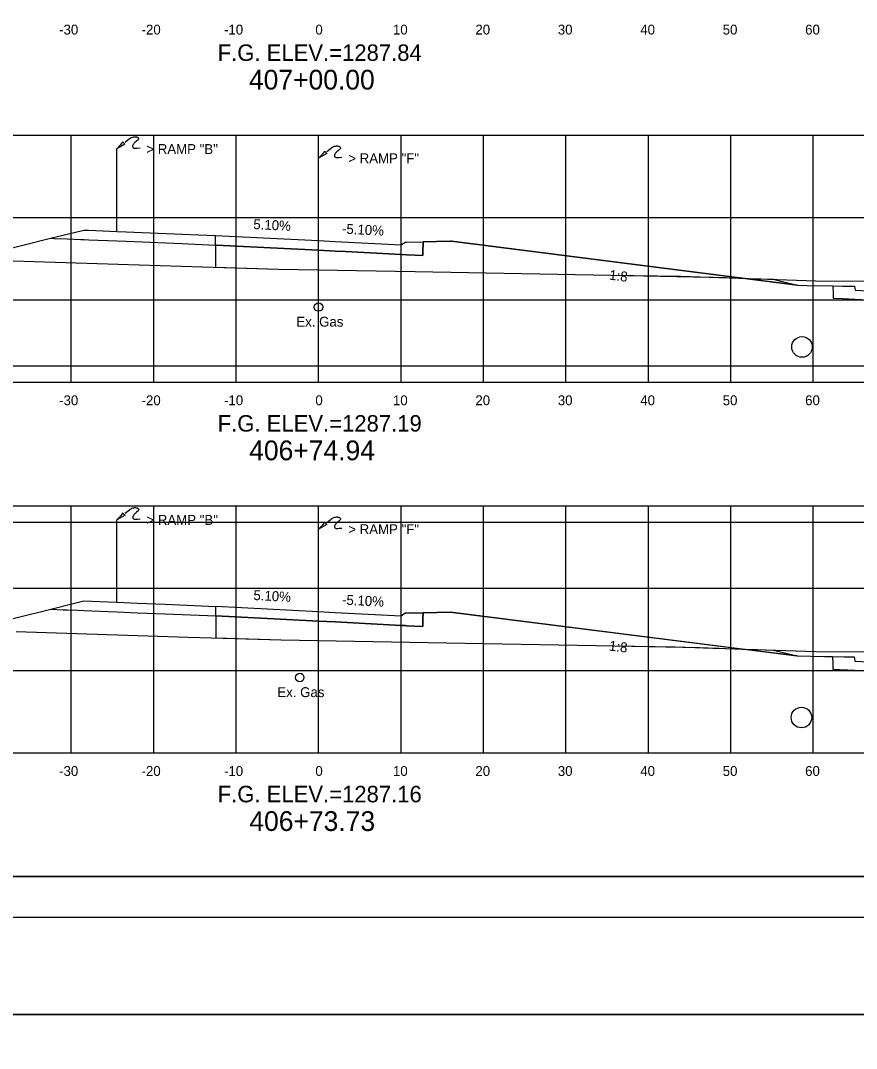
# Model space of a CAD drawing. Extents: x 2148105 to 2149976, y 144169 to 149705.
# Drawn here: x 2148377.2 to 2148478.6, y 144421 to 144545.8 of the extents above; entities that cross this region are included whole.
import ezdxf

# ---------------------------------------------------------------- set-up
doc = ezdxf.new("R2010")
doc.units = 0
for name, color, linetype in [('Bridge M-Header', 7, 'Continuous'), ('Default', 7, 'Continuous'), ('EX_Align', 7, 'Continuous'), ('INR_Tracking', 7, 'Continuous'), ('Ph1-PR-Ramp SF3 Rev-Curb', 7, 'Continuous'), ('PH1a-PR-DividingStrip', 7, 'Continuous'), ('PH1a-PR-ServRd', 7, 'Continuous'), ('PH1a-TempConn-Shld', 7, 'Continuous'), ('PH2-PR-Barrier', 7, 'Continuous'), ('PR-ApproachSlab', 7, 'Continuous'), ('PR-Dividing Strip', 7, 'Continuous'), ('PR-SHLDR-RMP-H', 7, 'Continuous'), ('PR_Align_PI', 7, 'Continuous'), ('PR_Align_Ramp_E', 7, 'Continuous'), ('PR_Align_Ramp_J', 7, 'Continuous'), ('PR_Storm_Channel', 7, 'Continuous'), ('PR_Storm_Conc_Box_PH1B', 7, 'Continuous'), ('PR_Storm_Conc_Pipe', 7, 'Continuous'), ('PR_Storm_Conc_Pipe_PH1B', 7, 'Continuous'), ('PR_Storm_Inlet_CICI_PH1B', 7, 'Continuous'), ('PR_Storm_Junction_Box_PH1A', 7, 'Continuous'), ('PR_Storm_Junction_Box_PH1B', 7, 'Continuous'), ('PR_Storm_MH_PH1B', 7, 'Continuous'), ('PR_Storm_Standard_Median_Drain_PH1B', 7, 'Continuous'), ('SURV_Benchmark', 7, 'Continuous'), ('TopCut', 7, 'Continuous'), ('TOPO_Asphalt', 7, 'Continuous'), ('TOPO_BRIDGE_Pier Cap', 7, 'Continuous')]:
    doc.layers.add(name, color=color, linetype=linetype)

# ---------------------------------------------------------------- blocks, each defined once
blk = doc.blocks.new('POINT_DISPLAY')
at = {"layer": 'Default'}
blk.add_line((0, 0), (0, 0), dxfattribs=at)

msp = doc.modelspace()

# ---------------------------------------------------------------- linework, layer by layer
at = {"layer": 'EX_Align'}
for points in [[(2148328.18, 144517.02), (2148339.97, 144513.1), (2148343.26, 144512), (2148346.06, 144512), (2148347.26, 144512), (2148349.86, 144512), (2148351.27, 144512), (2148358.53, 144513.82), (2148364.83, 144515.39), (2148370.71, 144516.86), (2148380.81, 144519.38), (2148381.26, 144519.36), (2148382.83, 144519.3), (2148384.48, 144519.23), (2148384.83, 144519.22), (2148385.47, 144519.19), (2148388.83, 144519.05), (2148389.99, 144519.01), (2148396.75, 144518.73), (2148400.83, 144518.56)], [(2148328.39, 144472.01), (2148337.21, 144469.07), (2148343.4, 144467.01), (2148345.29, 144467.01), (2148347.41, 144467.01), (2148349.09, 144467.01), (2148351.41, 144467.01), (2148355.8, 144468.11), (2148364.84, 144470.36), (2148367.38, 144471), (2148378.21, 144473.7), (2148379.56, 144474.04), (2148380.84, 144474.36), (2148382.35, 144474.29), (2148382.85, 144474.27), (2148384.13, 144474.22), (2148384.85, 144474.19), (2148386.78, 144474.11), (2148388.85, 144474.03), (2148391.34, 144473.92), (2148394.72, 144473.78), (2148399.86, 144473.57), (2148400.85, 144473.53)]]:
    msp.add_lwpolyline(points, dxfattribs=at)
at = {"layer": 'INR_Tracking'}
for points in [[(2148400.83, 144518.56), (2148400.94, 144518.56), (2148409.15, 144518.14), (2148413.3, 144517.93), (2148413.32, 144517.93), (2148413.33, 144517.93), (2148414.73, 144517.85), (2148415.32, 144517.82), (2148415.34, 144517.82), (2148416.58, 144517.76), (2148423.32, 144517.42), (2148423.33, 144517.42), (2148423.99, 144517.38), (2148425.97, 144517.28), (2148425.97, 144517.28), (2148425.97, 144517.41), (2148425.98, 144517.61), (2148425.99, 144518.96), (2148427.64, 144518.99), (2148429.32, 144519.02), (2148429.45, 144519.01), (2148471.4, 144513.68)], [(2148400.85, 144473.53), (2148400.87, 144473.53), (2148408.65, 144473.14), (2148413.32, 144472.9), (2148413.32, 144472.9), (2148415.32, 144472.8), (2148423.32, 144472.39), (2148423.88, 144472.36), (2148423.99, 144472.35), (2148425.97, 144472.25), (2148425.97, 144472.4), (2148425.98, 144472.59), (2148425.98, 144473.31), (2148425.99, 144473.93), (2148429.32, 144473.99), (2148429.32, 144473.99), (2148471.34, 144468.67), (2148471.36, 144468.67)]]:
    msp.add_lwpolyline(points, dxfattribs=at)
at = {"layer": 'Ph1-PR-Ramp SF3 Rev-Curb'}
for centre in [(2148471.96, 144506.19), (2148471.89, 144461.2)]:
    msp.add_circle(centre, 1.25, dxfattribs=at)
at = {"layer": 'PH1a-PR-ServRd'}
msp.add_lwpolyline([(2148570.82, 144441.91), (2148255.82, 144441.91), (2148255.82, 144651.91), (2148570.82, 144651.91)], close=True, dxfattribs=at)
at = {"layer": 'PH1a-TempConn-Shld'}
msp.add_line((2148263.32, 144503.91), (2148563.32, 144503.91), dxfattribs=at)
at = {"layer": 'PH2-PR-Barrier'}
for p, q in [((2148413.32, 144519.09), (2148413.32, 144529.09)), ((2148413.32, 144474.06), (2148413.32, 144484.06))]:
    msp.add_line(p, q, dxfattribs=at)
for points in [[(2148413.32, 144529.09), (2148413.84, 144529.64), (2148414.1, 144529.95), (2148414.18, 144529.78), (2148414.32, 144529.67), (2148413.32, 144529.09)], [(2148414.33, 144529.9), (2148414.69, 144530.2), (2148414.85, 144530.32), (2148414.94, 144530.4), (2148415.04, 144530.45), (2148415.14, 144530.5), (2148415.26, 144530.54), (2148415.39, 144530.57), (2148415.49, 144530.58), (2148415.57, 144530.58), (2148415.65, 144530.57), (2148415.72, 144530.56), (2148415.78, 144530.54), (2148415.83, 144530.52), (2148415.87, 144530.5), (2148415.91, 144530.46), (2148415.95, 144530.42), (2148415.98, 144530.36), (2148415.97, 144530.31), (2148415.96, 144530.27), (2148415.91, 144530.2), (2148415.72, 144530.04), (2148415.53, 144529.87), (2148415.46, 144529.8), (2148415.39, 144529.72), (2148415.33, 144529.63), (2148415.29, 144529.57), (2148415.25, 144529.48), (2148415.25, 144529.4), (2148415.27, 144529.32), (2148415.31, 144529.25), (2148415.36, 144529.21), (2148415.42, 144529.19), (2148415.53, 144529.17), (2148415.66, 144529.18), (2148415.82, 144529.2), (2148416.15, 144529.23)], [(2148414.33, 144484.87), (2148414.69, 144485.17), (2148414.85, 144485.29), (2148414.94, 144485.37), (2148415.04, 144485.42), (2148415.14, 144485.47), (2148415.26, 144485.51), (2148415.39, 144485.54), (2148415.49, 144485.55), (2148415.57, 144485.55), (2148415.65, 144485.54), (2148415.72, 144485.53), (2148415.78, 144485.51), (2148415.83, 144485.49), (2148415.87, 144485.47), (2148415.91, 144485.43), (2148415.95, 144485.39), (2148415.98, 144485.33), (2148415.97, 144485.28), (2148415.96, 144485.24), (2148415.91, 144485.17), (2148415.72, 144485.01), (2148415.53, 144484.84), (2148415.46, 144484.77), (2148415.39, 144484.69), (2148415.33, 144484.6), (2148415.29, 144484.54), (2148415.25, 144484.45), (2148415.25, 144484.37), (2148415.27, 144484.29), (2148415.31, 144484.22), (2148415.36, 144484.18), (2148415.42, 144484.16), (2148415.53, 144484.14), (2148415.66, 144484.15), (2148415.82, 144484.17), (2148416.15, 144484.2)], [(2148413.32, 144484.06), (2148413.84, 144484.61), (2148414.1, 144484.92), (2148414.18, 144484.75), (2148414.32, 144484.64), (2148413.32, 144484.06)]]:
    msp.add_lwpolyline(points, dxfattribs=at)
at = {"layer": 'PR-ApproachSlab'}
for points in [[(2148468.51, 144514.4), (2148468.92, 144514.3), (2148471.4, 144513.68), (2148472.56, 144513.66), (2148475.69, 144513.6), (2148476.87, 144513.58), (2148477.73, 144513.56), (2148477.74, 144513.56), (2148477.74, 144513.56), (2148478.01, 144513.56), (2148478.33, 144513.56), (2148478.36, 144513.32), (2148478.41, 144513.06), (2148478.41, 144513.06), (2148478.41, 144513.06), (2148483.07, 144512.84)], [(2148468.5, 144469.38), (2148468.67, 144469.34), (2148471.36, 144468.67), (2148474.73, 144468.6), (2148475.65, 144468.59), (2148477.08, 144468.56), (2148477.69, 144468.55), (2148477.7, 144468.55), (2148477.7, 144468.55), (2148478.09, 144468.55), (2148478.28, 144468.55), (2148478.31, 144468.37), (2148478.37, 144468.05), (2148478.37, 144468.05), (2148478.37, 144468.05), (2148484.19, 144467.77)]]:
    msp.add_lwpolyline(points, dxfattribs=at)
at = {"layer": 'PR-Dividing Strip'}
for p, q in [((2148388.83, 144520.22), (2148388.83, 144530.22)), ((2148388.85, 144475.19), (2148388.85, 144485.19))]:
    msp.add_line(p, q, dxfattribs=at)
for points in [[(2148389.84, 144531.03), (2148390.19, 144531.32), (2148390.36, 144531.45), (2148390.45, 144531.53), (2148390.55, 144531.58), (2148390.65, 144531.63), (2148390.77, 144531.67), (2148390.9, 144531.7), (2148390.99, 144531.7), (2148391.08, 144531.7), (2148391.16, 144531.7), (2148391.23, 144531.68), (2148391.28, 144531.67), (2148391.34, 144531.65), (2148391.38, 144531.62), (2148391.42, 144531.59), (2148391.45, 144531.55), (2148391.48, 144531.49), (2148391.48, 144531.43), (2148391.47, 144531.39), (2148391.42, 144531.32), (2148391.23, 144531.16), (2148391.04, 144531), (2148390.96, 144530.92), (2148390.9, 144530.85), (2148390.84, 144530.75), (2148390.8, 144530.69), (2148390.76, 144530.6), (2148390.76, 144530.53), (2148390.78, 144530.44), (2148390.82, 144530.37), (2148390.87, 144530.34), (2148390.93, 144530.32), (2148391.04, 144530.3), (2148391.17, 144530.31), (2148391.33, 144530.32), (2148391.66, 144530.36)], [(2148388.83, 144530.22), (2148389.35, 144530.77), (2148389.61, 144531.08), (2148389.69, 144530.91), (2148389.83, 144530.79), (2148388.83, 144530.22)], [(2148389.86, 144486), (2148390.21, 144486.3), (2148390.37, 144486.42), (2148390.47, 144486.5), (2148390.57, 144486.55), (2148390.67, 144486.6), (2148390.78, 144486.64), (2148390.92, 144486.67), (2148391.01, 144486.68), (2148391.09, 144486.68), (2148391.18, 144486.67), (2148391.25, 144486.66), (2148391.3, 144486.64), (2148391.35, 144486.62), (2148391.4, 144486.59), (2148391.43, 144486.56), (2148391.47, 144486.52), (2148391.5, 144486.46), (2148391.5, 144486.41), (2148391.49, 144486.37), (2148391.43, 144486.3), (2148391.24, 144486.14), (2148391.06, 144485.97), (2148390.98, 144485.9), (2148390.92, 144485.82), (2148390.85, 144485.73), (2148390.82, 144485.67), (2148390.78, 144485.58), (2148390.77, 144485.5), (2148390.79, 144485.42), (2148390.84, 144485.35), (2148390.88, 144485.31), (2148390.94, 144485.29), (2148391.05, 144485.27), (2148391.19, 144485.28), (2148391.34, 144485.3), (2148391.68, 144485.33)], [(2148388.85, 144485.19), (2148389.36, 144485.74), (2148389.62, 144486.05), (2148389.71, 144485.88), (2148389.85, 144485.77), (2148388.85, 144485.19)]]:
    msp.add_lwpolyline(points, dxfattribs=at)
at = {"layer": 'PR-SHLDR-RMP-H'}
for points in [[(2148468.51, 144514.4), (2148468.92, 144514.3), (2148471.4, 144513.68), (2148472.56, 144513.66), (2148475.69, 144513.6), (2148475.69, 144513.47), (2148475.7, 144513.27), (2148475.71, 144513.27), (2148475.71, 144513.27), (2148475.72, 144512.95), (2148475.74, 144512.43), (2148475.74, 144512.23), (2148475.75, 144512.1), (2148476.87, 144512.05), (2148478.41, 144511.98), (2148478.41, 144511.98), (2148478.41, 144511.98), (2148483.07, 144511.76)], [(2148468.5, 144469.38), (2148468.67, 144469.34), (2148471.36, 144468.67), (2148474.73, 144468.6), (2148475.65, 144468.59), (2148475.65, 144468.5), (2148475.66, 144468.25), (2148475.67, 144468.25), (2148475.67, 144468.25), (2148475.68, 144468.05), (2148475.7, 144467.42), (2148475.7, 144467.34), (2148475.71, 144467.09), (2148477.53, 144467), (2148478.37, 144466.96), (2148478.37, 144466.96), (2148478.37, 144466.96), (2148484.19, 144466.69)]]:
    msp.add_lwpolyline(points, dxfattribs=at)
at = {"layer": 'PR_Align_PI'}
for points in [[(2148380.81, 144519.38), (2148381.67, 144519.6), (2148384.83, 144520.38), (2148385.47, 144520.36), (2148388.83, 144520.22), (2148389.99, 144520.17), (2148396.77, 144519.89), (2148398.77, 144519.81), (2148400.83, 144519.73)], [(2148380.84, 144474.36), (2148383.56, 144475.04), (2148384.85, 144475.36), (2148386.78, 144475.28), (2148388.85, 144475.19), (2148391.34, 144475.09), (2148394.7, 144474.95), (2148400.85, 144474.69)]]:
    msp.add_lwpolyline(points, dxfattribs=at)
at = {"layer": 'PR_Align_Ramp_E'}
for points in [[(2148219.95, 144665.16), (2148579.95, 144665.16), (2148579.95, 144425.16), (2148219.95, 144425.16)], [(2148219.95, 144425.16), (2148579.95, 144425.16), (2148579.95, 144185.16), (2148219.95, 144185.16)]]:
    msp.add_lwpolyline(points, close=True, dxfattribs=at)
at = {"layer": 'PR_Align_Ramp_J'}
msp.add_lwpolyline([(2148236.32, 144656.91), (2148576.32, 144656.91), (2148576.32, 144436.91), (2148236.32, 144436.91)], close=True, dxfattribs=at)
at = {"layer": 'PR_Storm_Channel'}
for points in [[(2148400.83, 144519.73), (2148413.32, 144519.09), (2148415.32, 144518.99), (2148423.32, 144518.58), (2148423.82, 144518.92), (2148423.99, 144518.92), (2148425.99, 144518.96)], [(2148400.85, 144474.7), (2148413.32, 144474.06), (2148415.32, 144473.96), (2148423.32, 144473.55), (2148423.82, 144473.89), (2148423.99, 144473.89), (2148425.99, 144473.93)]]:
    msp.add_lwpolyline(points, dxfattribs=at)
at = {"layer": 'PR_Storm_Conc_Box_PH1B'}
for p, q in [((2148263.32, 144531.91), (2148563.32, 144531.91)), ((2148383.32, 144501.91), (2148383.32, 144531.91)), ((2148393.32, 144501.91), (2148393.32, 144531.91)), ((2148403.32, 144501.91), (2148403.32, 144531.91)), ((2148413.32, 144501.91), (2148413.32, 144531.91)), ((2148423.32, 144501.91), (2148423.32, 144531.91)), ((2148433.32, 144501.91), (2148433.32, 144531.91)), ((2148443.32, 144501.91), (2148443.32, 144531.91)), ((2148453.32, 144501.91), (2148453.32, 144531.91)), ((2148463.32, 144501.91), (2148463.32, 144531.91)), ((2148473.32, 144501.91), (2148473.32, 144531.91)), ((2148263.32, 144521.91), (2148563.32, 144521.91)), ((2148263.32, 144511.91), (2148563.32, 144511.91)), ((2148263.32, 144501.91), (2148563.32, 144501.91)), ((2148383.32, 144456.91), (2148383.32, 144486.91)), ((2148393.32, 144456.91), (2148393.32, 144486.91)), ((2148403.32, 144456.91), (2148403.32, 144486.91)), ((2148413.32, 144456.91), (2148413.32, 144486.91)), ((2148423.32, 144456.91), (2148423.32, 144486.91)), ((2148433.32, 144456.91), (2148433.32, 144486.91)), ((2148443.32, 144456.91), (2148443.32, 144486.91)), ((2148453.32, 144456.91), (2148453.32, 144486.91)), ((2148463.32, 144456.91), (2148463.32, 144486.91)), ((2148473.32, 144456.91), (2148473.32, 144486.91)), ((2148263.32, 144476.91), (2148563.32, 144476.91)), ((2148263.32, 144466.91), (2148563.32, 144466.91)), ((2148263.32, 144456.91), (2148563.32, 144456.91))]:
    msp.add_line(p, q, dxfattribs=at)
at = {"layer": 'PR_Storm_Conc_Pipe'}
for points in [[(2148400.83, 144518.56), (2148400.83, 144518.9), (2148400.83, 144519.73)], [(2148400.85, 144473.53), (2148400.85, 144473.87), (2148400.85, 144474.7)]]:
    msp.add_lwpolyline(points, dxfattribs=at)
at = {"layer": 'PR_Storm_Conc_Pipe_PH1B'}
msp.add_lwpolyline([(2148255.82, 144441.91), (2148570.82, 144441.91), (2148570.82, 144651.91), (2148255.82, 144651.91)], close=True, dxfattribs=at)
msp.add_lwpolyline([(2148255.82, 144441.91), (2148570.82, 144441.91), (2148570.82, 144651.91), (2148255.82, 144651.91)], close=True, dxfattribs=at)
at = {"layer": 'PR_Storm_Inlet_CICI_PH1B'}
for points in [[(2148376.29, 144516.65), (2148399.19, 144515.92), (2148408.44, 144515.63), (2148425.04, 144515.33), (2148448.77, 144514.91), (2148457.25, 144514.78), (2148473.65, 144514.23), (2148485.64, 144514.18), (2148496.11, 144514.01), (2148507.03, 144513.79), (2148530.19, 144513.62), (2148535.35, 144513.43), (2148541.21, 144513.36), (2148544.38, 144513.21), (2148550.65, 144513.14), (2148556.14, 144513.13), (2148558.2, 144513.11), (2148563.32, 144513.03)], [(2148376.64, 144471.64), (2148397.52, 144470.97), (2148408.77, 144470.62), (2148428.84, 144470.26), (2148449.25, 144469.9), (2148456.57, 144469.79), (2148473.63, 144469.21), (2148486.09, 144469.16), (2148494.44, 144469.02), (2148506.25, 144468.79), (2148531.23, 144468.6), (2148536.05, 144468.42), (2148541.53, 144468.36), (2148544.93, 144468.2), (2148551.65, 144468.12), (2148557.55, 144468.12), (2148558.87, 144468.1), (2148563.32, 144468.03)]]:
    msp.add_lwpolyline(points, dxfattribs=at)
at = {"layer": 'PR_Storm_Junction_Box_PH1A'}
for centre in [(2148413.32, 144511.03), (2148411.03, 144466.07)]:
    msp.add_circle(centre, 0.516, dxfattribs=at)
at = {"layer": 'PR_Storm_Standard_Median_Drain_PH1B'}
for p, q in [((2148263.32, 144501.91), (2148563.32, 144501.91)), ((2148263.32, 144456.91), (2148563.32, 144456.91))]:
    msp.add_line(p, q, dxfattribs=at)
at = {"layer": 'SURV_Benchmark'}
msp.add_line((2148263.32, 144486.91), (2148563.32, 144486.91), dxfattribs=at)
at = {"layer": 'TopCut'}
for points in [[(2148400.83, 144518.56), (2148400.83, 144515.87), (2148408.44, 144515.63), (2148425.04, 144515.33), (2148448.77, 144514.91), (2148460.7, 144514.67), (2148461.24, 144514.65), (2148461.86, 144514.63), (2148462.58, 144514.6), (2148462.77, 144514.6), (2148463.41, 144514.58), (2148464.39, 144514.54), (2148464.71, 144514.53), (2148429.45, 144519.01), (2148429.32, 144519.02), (2148427.64, 144518.99), (2148425.99, 144518.96), (2148425.98, 144517.61), (2148425.97, 144517.41), (2148425.97, 144517.28), (2148425.97, 144517.28), (2148423.99, 144517.38), (2148423.33, 144517.42), (2148423.32, 144517.42), (2148416.58, 144517.76), (2148415.34, 144517.82), (2148415.32, 144517.82), (2148414.73, 144517.85), (2148413.33, 144517.93), (2148413.32, 144517.93), (2148413.3, 144517.93), (2148409.15, 144518.14), (2148400.94, 144518.56)], [(2148400.85, 144473.53), (2148400.85, 144470.87), (2148408.77, 144470.62), (2148428.84, 144470.26), (2148449.25, 144469.9), (2148459.55, 144469.69), (2148460.02, 144469.67), (2148460.56, 144469.65), (2148461.18, 144469.63), (2148461.35, 144469.62), (2148461.9, 144469.61), (2148462.75, 144469.58), (2148463.76, 144469.54), (2148464.72, 144469.51), (2148429.32, 144473.99), (2148429.32, 144473.99), (2148425.99, 144473.93), (2148425.98, 144473.31), (2148425.98, 144472.59), (2148425.97, 144472.4), (2148425.97, 144472.25), (2148423.99, 144472.35), (2148423.88, 144472.36), (2148423.32, 144472.39), (2148415.32, 144472.8), (2148413.32, 144472.9), (2148413.32, 144472.9), (2148408.65, 144473.14), (2148400.87, 144473.53)]]:
    msp.add_lwpolyline(points, close=True, dxfattribs=at)
at = {"layer": 'TOPO_Asphalt'}
msp.add_line((2148263.32, 144484.91), (2148563.32, 144484.91), dxfattribs=at)
at = {"layer": 'TOPO_BRIDGE_Pier Cap'}
for points in [[(2148464.71, 144514.53), (2148465.56, 144514.5), (2148466.99, 144514.46), (2148468.51, 144514.4), (2148468.92, 144514.3), (2148471.4, 144513.68)], [(2148464.72, 144469.51), (2148464.99, 144469.5), (2148466.53, 144469.45), (2148468.48, 144469.38), (2148468.5, 144469.38), (2148468.67, 144469.34), (2148471.36, 144468.67), (2148471.34, 144468.67)]]:
    msp.add_lwpolyline(points, close=True, dxfattribs=at)

# ---------------------------------------------------------------- block references
at = {"layer": 'PR_Storm_Conc_Pipe_PH1B', "xscale": 10, "yscale": 10}
for p in [(2148400.83, 144519.73), (2148400.83, 144519.73), (2148415.32, 144518.99), (2148415.32, 144518.99), (2148423.32, 144518.58), (2148423.32, 144518.58), (2148400.85, 144474.7), (2148400.85, 144474.7), (2148415.32, 144473.96), (2148415.32, 144473.96), (2148423.32, 144473.55), (2148423.32, 144473.55)]:
    msp.add_blockref('POINT_DISPLAY', p, dxfattribs=at)

# ---------------------------------------------------------------- texts
at = {"layer": 'Bridge M-Header'}
for s, p in [('5.10%', (2148405.38, 144520.5)), ('-5.10%', (2148416.14, 144519.95)), ('5.10%', (2148405.39, 144475.47)), ('-5.10%', (2148416.14, 144474.92))]:
    msp.add_text(s, height=1.2, rotation=357.0804, dxfattribs=at).set_placement(p)
at = {"layer": 'PH1a-PR-DividingStrip'}
for rotation, p in [(352.7669, (2148448.52, 144514.37)), (352.7813, (2148448.5, 144469.35))]:
    msp.add_text('1:8', height=1.2, rotation=rotation, dxfattribs=at).set_placement(p)
at = {"layer": 'PH2-PR-Barrier'}
for p in [(2148416.92, 144528.49), (2148416.92, 144483.46)]:
    msp.add_text('> RAMP "F"', height=1.2, rotation=360, dxfattribs=at).set_placement(p)
at = {"layer": 'PR-Dividing Strip'}
for p in [(2148392.43, 144529.61), (2148392.44, 144484.59)]:
    msp.add_text('> RAMP "B"', height=1.2, rotation=360, dxfattribs=at).set_placement(p)
at = {"layer": 'PR_Storm_Junction_Box_PH1A'}
for p in [(2148410.62, 144508.65), (2148408.32, 144463.68)]:
    msp.add_text('Ex. Gas', height=1.2, rotation=360, dxfattribs=at).set_placement(p)
at = {"layer": 'PR_Storm_Junction_Box_PH1B'}
for s, p in [('407+00.00', (2148404.87, 144537.43)), ('406+74.94', (2148404.9, 144492.43)), ('406+73.73', (2148404.92, 144447.43))]:
    msp.add_text(s, height=2.4, dxfattribs=at).set_placement(p)
at = {"layer": 'PR_Storm_MH_PH1B'}
for s, height, p in [('-30', 1.2, (2148381.85, 144544.11)), ('-20', 1.2, (2148391.85, 144544.11)), ('-10', 1.2, (2148401.85, 144544.11)), ('0', 1.2, (2148412.93, 144544.11)), ('10', 1.2, (2148422.34, 144544.11)), ('20', 1.2, (2148432.34, 144544.11)), ('30', 1.2, (2148442.34, 144544.11)), ('40', 1.2, (2148452.34, 144544.11)), ('50', 1.2, (2148462.34, 144544.11)), ('60', 1.2, (2148472.34, 144544.11)), ('F.G. ELEV.=1287.84', 2, (2148401.08, 144540.91)), ('-30', 1.2, (2148381.85, 144499.11)), ('-20', 1.2, (2148391.85, 144499.11)), ('-10', 1.2, (2148401.85, 144499.11)), ('0', 1.2, (2148412.93, 144499.11)), ('10', 1.2, (2148422.34, 144499.11)), ('20', 1.2, (2148432.34, 144499.11)), ('30', 1.2, (2148442.34, 144499.11)), ('40', 1.2, (2148452.34, 144499.11)), ('50', 1.2, (2148462.34, 144499.11)), ('60', 1.2, (2148472.34, 144499.11)), ('F.G. ELEV.=1287.19', 2, (2148401.08, 144495.91)), ('-30', 1.2, (2148381.85, 144454.11)), ('-20', 1.2, (2148391.85, 144454.11)), ('-10', 1.2, (2148401.85, 144454.11)), ('0', 1.2, (2148412.93, 144454.11)), ('10', 1.2, (2148422.34, 144454.11)), ('20', 1.2, (2148432.34, 144454.11)), ('30', 1.2, (2148442.34, 144454.11)), ('40', 1.2, (2148452.34, 144454.11)), ('50', 1.2, (2148462.34, 144454.11)), ('60', 1.2, (2148472.34, 144454.11)), ('F.G. ELEV.=1287.16', 2, (2148401.08, 144450.91))]:
    msp.add_text(s, height=height, dxfattribs=at).set_placement(p)

doc.saveas('drawing.dxf')
